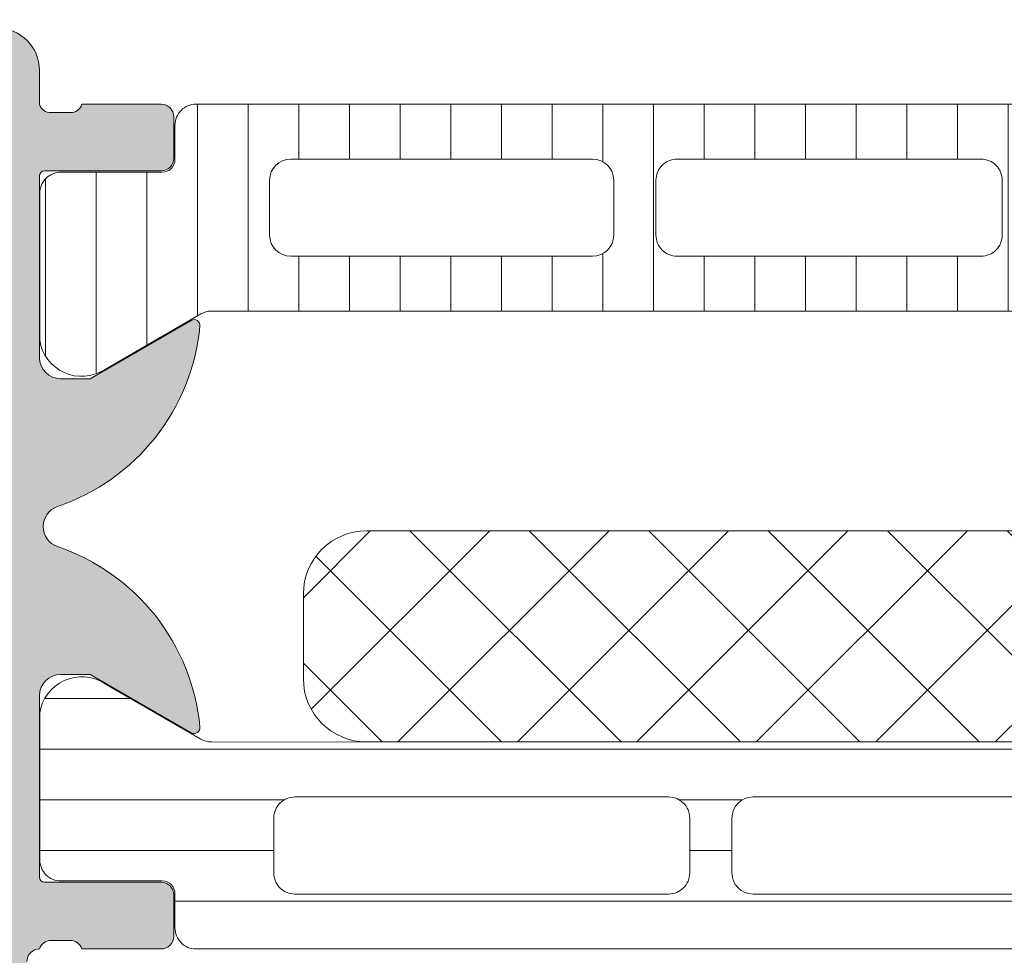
# Model space of a CAD drawing. Header units: millimetres. Extents: x 213386 to 506888, y 183055 to 450952.
# Tile 944 of 1056: x 399549 to 399572, y 339817 to 339839. Entities that reach past the tile are written whole.
import ezdxf

# ---------------------------------------------------------------- set-up
doc = ezdxf.new("R2010")
doc.units = ezdxf.units.MM
doc.layers.add('FASÁDA DETAILNÍ', color=255, linetype='Continuous', lineweight=0)
doc.layers.add('NOVA', color=255, linetype='Continuous', lineweight=0)

# ---------------------------------------------------------------- blocks, each defined once
blk = doc.blocks.new('A$C69D17D4D')
at = {"layer": 'FASÁDA DETAILNÍ'}
h = blk.add_hatch(color=256, dxfattribs=at)
edge = h.paths.add_edge_path()
edge.add_arc((1588.938067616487, 22086.81045535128), 0.120000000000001, 90.0000000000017, 180.0000000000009, ccw=False)
edge.add_line((1588.938067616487, 22086.93045535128), (1591.698065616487, 22086.93045535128))
edge.add_arc((1591.698065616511, 22087.23045535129), 0.3000000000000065, 270, 359.9999999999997)
edge.add_line((1591.998065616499, 22087.23045535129), (1591.998065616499, 22088.21042967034))
edge.add_arc((1591.698065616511, 22088.21042967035), 0.3000000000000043, -8.905553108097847e-14, 90.00000000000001)
edge.add_line((1591.698065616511, 22088.51042967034), (1589.818054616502, 22088.51042967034))
edge.add_arc((1589.550511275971, 22088.58929676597), 0.2789255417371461, -91.16287007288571, -16.42459455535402, ccw=False)
edge.add_line((1589.544850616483, 22088.31042867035), (1589.091256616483, 22088.31042867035))
edge.add_arc((1589.085588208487, 22088.58926611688), 0.2788950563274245, -163.58012358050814, -88.83541062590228, ccw=False)
edge.add_line((1588.818067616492, 22088.51042967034), (1588.818067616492, 22089.31060438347))
edge.add_arc((1587.818067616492, 22089.31060438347), 0.9999999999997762, -1.276038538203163e-11, 89.9999999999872)
edge.add_line((1587.818067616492, 22090.31060438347), (1584.318060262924, 22090.31060438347))
edge.add_arc((1584.318080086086, 22089.31058456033), 1.000019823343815, 90.00113576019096, 179.9988642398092)
edge.add_line((1583.318060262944, 22089.31060438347), (1583.318060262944, 22088.81060438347))
edge.add_line((1583.318060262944, 22088.81060438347), (1585.818060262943, 22088.81060438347))
edge.add_arc((1585.818014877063, 22087.81055899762), 1.000045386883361, 0.0026002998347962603, 89.99739970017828, ccw=False)
edge.add_line((1586.818060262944, 22087.81060438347), (1586.818060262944, 22086.51058607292))
edge.add_arc((1585.818007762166, 22086.5106385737), 1.000052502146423, -89.99699208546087, -0.0030079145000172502, ccw=False)
edge.add_line((1585.818060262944, 22085.51058607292), (1578.818060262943, 22085.51058607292))
edge.add_arc((1578.318060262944, 22086.03570782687), 0.7250881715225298, -133.5961838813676, -46.40381611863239, ccw=False)
edge.add_line((1577.818060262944, 22085.51058607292), (1571.783972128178, 22085.51058607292))
edge.add_arc((1571.784024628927, 22086.5106385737), 1.000052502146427, 180.0030079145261, 269.9969920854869, ccw=False)
edge.add_line((1570.783972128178, 22086.51058607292), (1570.783972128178, 22087.81060438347))
edge.add_arc((1571.78401751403, 22087.81055899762), 1.000045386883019, 90.00260029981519, 179.9973997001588, ccw=False)
edge.add_line((1571.783972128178, 22088.81060438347), (1573.318060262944, 22088.81060438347))
edge.add_line((1573.318060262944, 22088.81060438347), (1573.318060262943, 22089.41061048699))
edge.add_line((1573.318060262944, 22089.41061048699), (1572.218054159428, 22090.51058607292))
edge.add_line((1572.218054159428, 22090.51058607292), (1568.818060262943, 22090.51058607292))
edge.add_line((1568.818060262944, 22090.51058607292), (1568.818060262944, 22063.51068525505))
edge.add_line((1568.818060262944, 22063.51068525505), (1572.218054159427, 22063.51068525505))
edge.add_line((1572.218054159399, 22063.51068525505), (1573.318060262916, 22064.61066084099))
edge.add_line((1573.318060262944, 22064.61066084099), (1573.318060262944, 22065.21066694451))
edge.add_line((1573.318060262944, 22065.21066694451), (1571.783972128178, 22065.21066694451))
edge.add_arc((1571.78401751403, 22066.21071233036), 1.000045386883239, 180.0026002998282, 269.99739970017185, ccw=False)
edge.add_line((1570.783972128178, 22066.21066694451), (1570.783972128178, 22067.51068525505))
edge.add_arc((1571.784024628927, 22067.51063275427), 1.000052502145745, 90.0030079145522, 179.996992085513, ccw=False)
edge.add_line((1571.783972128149, 22068.51068525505), (1577.818060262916, 22068.51068525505))
edge.add_arc((1578.318060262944, 22067.9855635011), 0.7250881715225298, 46.40381611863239, 133.5961838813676, ccw=False)
edge.add_line((1578.818060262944, 22068.51068525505), (1585.818060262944, 22068.51068525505))
edge.add_arc((1585.818007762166, 22067.51063275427), 1.000052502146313, 0.0030079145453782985, 89.99699208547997, ccw=False)
edge.add_line((1586.818060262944, 22067.51068525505), (1586.818060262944, 22066.21066694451))
edge.add_arc((1585.818014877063, 22066.21071233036), 1.000045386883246, -89.9973997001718, -0.0026002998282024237, ccw=False)
edge.add_line((1585.818060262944, 22065.21066694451), (1583.318060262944, 22065.21066694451))
edge.add_line((1583.318060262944, 22065.21066694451), (1583.318060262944, 22064.71066694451))
edge.add_arc((1584.318080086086, 22064.71068676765), 1.000019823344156, 180.0011357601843, 269.9988642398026)
edge.add_line((1584.318060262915, 22063.71066694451), (1588.818060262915, 22063.71066694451))
edge.add_arc((1588.818070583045, 22064.2106566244), 0.4999896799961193, 269.9988173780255, 360.0011826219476)
edge.add_line((1589.318060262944, 22064.21066694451), (1589.318060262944, 22065.21066694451))
edge.add_line((1589.318060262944, 22065.21066694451), (1588.518057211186, 22065.21066694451))
edge.add_line((1588.518057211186, 22065.21066694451), (1588.518057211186, 22068.21068220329))
edge.add_arc((1588.818064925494, 22068.21068489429), 0.3000077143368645, 89.99948607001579, 180.0005139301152, ccw=False)
edge.add_arc((1589.085588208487, 22068.43185616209), 0.2788950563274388, 88.83541062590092, 163.5801235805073, ccw=False)
edge.add_line((1589.091256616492, 22068.71069360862), (1589.544850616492, 22068.71069360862))
edge.add_arc((1589.550511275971, 22068.43182551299), 0.2789255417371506, 16.424594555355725, 91.16287007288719, ccw=False)
edge.add_line((1589.81805461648, 22068.51069260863), (1591.698065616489, 22068.51069260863))
edge.add_arc((1591.698065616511, 22068.81069260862), 0.3000000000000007, 269.9999999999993, 359.9999999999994)
edge.add_line((1591.998065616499, 22068.81069260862), (1591.998065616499, 22069.79066692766))
edge.add_arc((1591.698065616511, 22069.79066692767), 0.3000000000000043, 1.272221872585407e-14, 90.00000000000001)
edge.add_line((1591.698065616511, 22070.09066692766), (1588.938067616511, 22070.09066692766))
edge.add_arc((1588.938067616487, 22070.21066692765), 0.1200000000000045, 180, 269.9999999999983, ccw=False)
edge.add_line((1588.818067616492, 22070.21066692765), (1588.818067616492, 22074.51069260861))
edge.add_arc((1589.318067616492, 22074.51069260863), 0.4999999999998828, 90.00000000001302, 180.0000000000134, ccw=False)
edge.add_line((1589.318067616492, 22075.01069260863), (1590.018067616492, 22075.01069260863))
edge.add_line((1590.018067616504, 22075.01069260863), (1592.410887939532, 22073.62919715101))
edge.add_arc((1592.47994783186, 22073.74881239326), 0.1381197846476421, 239.9999999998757, 367.702437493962)
edge.add_arc((1587.63859659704, 22073.3011940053), 4.999999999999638, 5.34922800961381, 71.29059925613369)
edge.add_arc((1589.402822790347, 22078.51056113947), 0.5000000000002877, 108.70940074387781, 251.29059925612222, ccw=False)
edge.add_arc((1587.63859659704, 22083.71992827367), 4.999999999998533, -71.29059925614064, -5.349228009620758)
edge.add_arc((1592.47994783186, 22083.27230988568), 0.1381197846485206, -7.702437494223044, 119.9999999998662)
edge.add_line((1592.410887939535, 22083.39192512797), (1590.018067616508, 22082.01042967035))
edge.add_line((1590.018067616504, 22082.01042967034), (1589.318067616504, 22082.01042967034))
edge.add_arc((1589.318067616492, 22082.51042967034), 0.5000000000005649, 179.9999999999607, 269.99999999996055, ccw=False)
edge.add_line((1588.818067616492, 22082.51042967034), (1588.818067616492, 22086.81045535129))
edge = h.paths.add_edge_path(flags=16)
edge.add_arc((1570.918066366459, 22071.51067762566), 0.5, 180, 270, ccw=False)
edge.add_line((1570.418066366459, 22071.51067762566), (1570.418066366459, 22083.51058607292))
edge.add_arc((1570.918066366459, 22083.51058607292), 0.5, 90, 180, ccw=False)
edge.add_line((1570.918066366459, 22084.01058607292), (1586.618048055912, 22084.01058607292))
edge.add_arc((1586.618048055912, 22083.51058607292), 0.5, 0, 90, ccw=False)
edge.add_line((1587.118048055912, 22083.51058607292), (1587.118048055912, 22071.51067762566))
edge.add_arc((1586.618048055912, 22071.51067762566), 0.5, -90, 0, ccw=False)
edge.add_line((1586.618048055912, 22071.01067762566), (1585.118048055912, 22071.01067762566))
edge.add_line((1585.118048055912, 22071.01067762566), (1585.118048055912, 22070.51067762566))
edge.add_arc((1584.618048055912, 22070.51067762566), 0.5000000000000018, -89.99999999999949, 0, ccw=False)
edge.add_line((1584.618048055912, 22070.01067762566), (1572.918066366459, 22070.01067762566))
edge.add_arc((1572.918066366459, 22070.51067762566), 0.5, 180, 269.9999999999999, ccw=False)
edge.add_line((1572.418066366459, 22070.51067762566), (1572.418066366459, 22071.01067762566))
edge.add_line((1572.418066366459, 22071.01067762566), (1570.918066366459, 22071.01067762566))
h = blk.add_hatch(dxfattribs=at)
h.set_pattern_fill('_USER', color=256, scale=1.2, angle=90, style=0, pattern_type=0)
h.set_pattern_definition([(90, (0, 0), (-1.2, 7.347638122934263e-17), [])])
edge = h.paths.add_edge_path()
edge.add_line((1622.493950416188, 22083.5435742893), (1624.777607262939, 22082.22510457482))
edge.add_arc((1625.318242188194, 22083.06635722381), 0.9999960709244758, 237.2729839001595, 351.8183919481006)
edge.add_line((1626.308060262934, 22082.92404657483), (1626.308060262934, 22086.40058807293))
edge.add_arc((1625.808064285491, 22086.40059071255), 0.4999959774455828, -0.0003024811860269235, 90.00030248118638)
edge.add_line((1625.808061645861, 22086.90058669), (1623.408063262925, 22086.9002547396))
edge.add_arc((1623.408063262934, 22087.20025473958), 0.3000000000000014, 180, 269.9999999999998, ccw=False)
edge.add_line((1623.108063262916, 22087.20025473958), (1623.108063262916, 22088.01058607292))
edge.add_arc((1622.608065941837, 22088.01058875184), 0.4999973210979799, -0.0003069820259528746, 90.00030698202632)
edge.add_line((1622.608063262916, 22088.51058607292), (1592.525588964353, 22088.51058607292))
edge.add_arc((1592.525586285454, 22088.01058875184), 0.4999973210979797, 89.99969301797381, 180.0003069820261)
edge.add_line((1592.025588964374, 22088.01058607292), (1592.025588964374, 22087.20025473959))
edge.add_arc((1591.725588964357, 22087.20025473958), 0.3000000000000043, -90, -1.1368683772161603e-13, ccw=False)
edge.add_line((1591.725588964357, 22086.90025473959), (1589.32559058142, 22086.90058668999))
edge.add_arc((1589.325587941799, 22086.40059071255), 0.4999959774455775, 89.99969751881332, 180.0003024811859)
edge.add_line((1588.825591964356, 22086.40058807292), (1588.825591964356, 22082.92404657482))
edge.add_arc((1589.815410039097, 22083.06635722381), 0.9999960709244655, 188.1816080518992, 302.7270160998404)
edge.add_line((1590.35604496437, 22082.22510457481), (1592.63970181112, 22083.5435742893))
edge.add_arc((1592.889701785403, 22083.11056157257), 0.5000000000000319, 90.00005990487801, 119.9999965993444, ccw=False)
edge.add_line((1592.88970126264, 22083.61056157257), (1622.243950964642, 22083.61056157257))
edge.add_arc((1622.243950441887, 22083.11056157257), 0.5000000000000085, 60.0000034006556, 89.99994009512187, ccw=False)
edge = h.paths.add_edge_path(flags=16)
edge.add_line((1601.917233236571, 22084.91057234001), (1594.767208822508, 22084.9105875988))
edge.add_arc((1594.76725238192, 22085.41063115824), 0.5000435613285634, 180.0049911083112, 269.9950088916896, ccw=False)
edge.add_line((1594.267208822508, 22085.4105875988), (1594.267208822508, 22086.71059637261))
edge.add_arc((1594.767221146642, 22086.71056878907), 0.5000123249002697, 90.00141220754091, 179.9968392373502, ccw=False)
edge.add_line((1594.767208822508, 22087.21058111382), (1601.917233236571, 22087.21058111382))
edge.add_arc((1601.917189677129, 22086.71053755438), 0.5000435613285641, 0.004991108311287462, 89.99500889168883, ccw=False)
edge.add_line((1602.417233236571, 22086.71058111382), (1602.417233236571, 22085.41057234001))
edge.add_arc((1601.917189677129, 22085.41061589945), 0.5000435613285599, -89.99500889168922, -0.004991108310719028, ccw=False)
edge = h.paths.add_edge_path(flags=16)
edge.add_line((1620.267232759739, 22084.91057234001), (1613.117206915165, 22084.91057234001))
edge.add_arc((1613.117250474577, 22085.41061589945), 0.5000435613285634, 180.0049911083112, 269.9950088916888, ccw=False)
edge.add_line((1612.617206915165, 22085.41057234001), (1612.617206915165, 22086.71058111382))
edge.add_arc((1613.117250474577, 22086.71053755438), 0.5000435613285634, 90.00499110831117, 179.9950088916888, ccw=False)
edge.add_line((1613.117206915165, 22087.21058111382), (1620.267232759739, 22087.21058111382))
edge.add_arc((1620.267189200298, 22086.71053755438), 0.5000435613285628, 0.004991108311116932, 89.99500889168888, ccw=False)
edge.add_line((1620.767232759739, 22086.71058111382), (1620.767232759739, 22085.41057234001))
edge.add_arc((1620.267189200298, 22085.41061589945), 0.5000435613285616, -89.99500889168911, -0.004991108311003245, ccw=False)
edge = h.paths.add_edge_path(flags=16)
edge.add_line((1611.117206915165, 22084.91057234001), (1603.917233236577, 22084.91057234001))
edge.add_arc((1603.917182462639, 22085.41052156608), 0.4999492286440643, -180.00581885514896, -89.99418114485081, ccw=False)
edge.add_line((1603.417233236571, 22085.41057234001), (1603.417233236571, 22086.71058111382))
edge.add_arc((1603.917182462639, 22086.71063188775), 0.4999492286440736, 89.99418114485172, 180.0058188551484, ccw=False)
edge.add_line((1603.917233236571, 22087.21058111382), (1611.117206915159, 22087.21058111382))
edge.add_arc((1611.117257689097, 22086.71063188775), 0.4999492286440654, -0.005818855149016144, 90.00581885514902, ccw=False)
edge.add_line((1611.617206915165, 22086.71058111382), (1611.617206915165, 22085.41057234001))
edge.add_arc((1611.117257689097, 22085.41052156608), 0.4999492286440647, -90.00581885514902, 0.005818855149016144, ccw=False)
h = blk.add_hatch(dxfattribs=at)
h.set_pattern_fill('NETZ', color=256, scale=2, angle=45, style=0)
h.set_pattern_definition([(45, (0, 0), (-1.414213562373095, 1.414213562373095), []), (135, (0, 0), (-1.414213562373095, -1.414213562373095), [])])
h.paths.add_polyline_path([(1623.566983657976, 22078.4113208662, -0.4142135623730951), (1625.066983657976, 22076.9113208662), (1625.066983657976, 22074.9113208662, -0.4142135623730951), (1623.566983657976, 22073.4113208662), (1596.566983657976, 22073.4113208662, -0.4142135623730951), (1595.066983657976, 22074.9113208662), (1595.066983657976, 22076.9113208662, -0.4142135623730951), (1596.566983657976, 22078.4113208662)])
h = blk.add_hatch(dxfattribs=at)
h.set_pattern_fill('LINIE', color=256, scale=1.2, angle=180, style=0)
h.set_pattern_definition([(180, (1631.942673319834, 22087.79354819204), (-1.469551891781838e-16, -1.2), [])])
edge = h.paths.add_edge_path()
edge.add_arc((1628.407976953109, 22069.81977573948), 0.2999999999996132, 89.99792470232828, 179.9979247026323)
edge.add_line((1628.107976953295, 22069.81978660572), (1628.107948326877, 22069.0094552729))
edge.add_arc((1627.607951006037, 22069.0094707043), 0.4999973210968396, 269.9976177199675, 359.99823168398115, ccw=False)
edge.add_line((1627.607930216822, 22068.50947338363), (1626.766857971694, 22068.50815283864))
edge.add_arc((1626.766857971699, 22068.30815283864), 0.2000000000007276, 90.00000000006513, 180)
edge.add_line((1626.566857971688, 22068.30815283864), (1626.566857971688, 22064.20815283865))
edge.add_arc((1626.066857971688, 22064.20815283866), 0.5, -90, 0, ccw=False)
edge.add_line((1626.066857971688, 22063.70815283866), (1625.23610874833, 22063.70815283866))
edge.add_arc((1625.23610874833, 22064.70815283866), 1, 195.0000000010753, 269.99999999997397, ccw=False)
edge.add_line((1624.270182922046, 22064.44933379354), (1624.066857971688, 22065.20815283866))
edge.add_line((1624.066857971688, 22065.20815283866), (1625.066857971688, 22065.20815283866))
edge.add_line((1625.066857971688, 22065.20815283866), (1625.066857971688, 22067.50815283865))
edge.add_arc((1624.062731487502, 22067.50644359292), 1.004127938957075, 0.097530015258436, 89.76591227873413)
edge.add_line((1624.066833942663, 22068.51056315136), (1621.066955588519, 22068.51056315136))
edge.add_arc((1621.070983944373, 22067.5064438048), 1.004127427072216, 90.22985967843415, 179.9024820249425)
edge.add_line((1620.066857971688, 22067.50815283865), (1620.066857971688, 22065.20815283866))
edge.add_line((1620.066857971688, 22065.20815283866), (1621.066857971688, 22065.20815283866))
edge.add_line((1621.066857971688, 22065.20815283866), (1620.863533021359, 22064.44933379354))
edge.add_arc((1619.897607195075, 22064.70815283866), 1.000000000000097, 270, 344.99999999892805, ccw=False)
edge.add_line((1619.897607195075, 22063.70815283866), (1619.066857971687, 22063.70815283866))
edge.add_arc((1619.066857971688, 22064.20815283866), 0.5, 180, 270, ccw=False)
edge.add_line((1618.566857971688, 22064.20815283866), (1618.566857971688, 22068.30815283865))
edge.add_arc((1618.362684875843, 22068.30642428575), 0.2041804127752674, 0.485061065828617, 88.84413105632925)
edge.add_line((1618.366803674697, 22068.51056315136), (1592.525436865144, 22068.51058607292))
edge.add_arc((1592.525452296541, 22069.01058339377), 0.4999973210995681, 179.9976177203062, 269.9982316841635, ccw=False)
edge.add_line((1592.025454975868, 22069.01060418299), (1592.025483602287, 22069.8209355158))
edge.add_arc((1591.725483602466, 22069.82094638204), 0.3000000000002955, 359.9979247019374, 449.9979247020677)
edge.add_line((1591.725494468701, 22070.12094638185), (1589.325496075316, 22070.12070136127))
edge.add_arc((1589.325511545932, 22070.62069733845), 0.4999959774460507, 179.9976222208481, 269.99822718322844, ccw=False)
edge.add_line((1588.825515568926, 22070.62071808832), (1588.82564221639, 22074.09725958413))
edge.add_arc((1589.81545513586, 22073.95491308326), 0.9999960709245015, 57.27090860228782, 171.8163166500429, ccw=False)
edge.add_line((1590.356120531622, 22074.79614614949), (1592.639729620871, 22073.47759372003))
edge.add_arc((1592.88974527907, 22073.91059738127), 0.4999999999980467, 239.9979281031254, 269.9978647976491)
edge.add_line((1592.889726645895, 22073.41059738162), (1627.243995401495, 22073.40951106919))
edge.add_arc((1627.244012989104, 22073.90951106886), 0.500000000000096, 269.9979846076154, 299.9979213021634)
edge.add_line((1627.493997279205, 22073.47648929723), (1629.77770188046, 22074.79487629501))
edge.add_arc((1630.31830633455, 22073.95360406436), 0.9999960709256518, 8.17953275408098, 122.72494080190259, ccw=False)
edge.add_line((1631.308129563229, 22074.09587886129), (1631.308002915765, 22070.61933736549))
edge.add_arc((1630.808006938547, 22070.6193528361), 0.4999959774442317, 269.9976222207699, 359.9982271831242, ccw=False)
edge.add_line((1630.80798618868, 22070.1193568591), (1628.407987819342, 22070.11977573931))
edge = h.paths.add_edge_path(flags=16)
edge.add_line((1604.216864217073, 22070.31005134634), (1604.216864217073, 22071.61004545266))
edge.add_arc((1603.716867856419, 22071.61004909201), 0.4999963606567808, 359.9995829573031, 450.0004170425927)
edge.add_line((1603.716864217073, 22072.11004545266), (1594.866870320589, 22072.11004545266))
edge.add_arc((1594.86686668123, 22071.61004909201), 0.499996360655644, 89.99958295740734, 180.0004170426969)
edge.add_line((1594.366870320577, 22071.61004545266), (1594.366870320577, 22070.31005134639))
edge.add_arc((1594.866870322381, 22070.31003477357), 0.5000000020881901, 179.9981008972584, 269.9999997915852)
edge.add_line((1594.866870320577, 22069.81003477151), (1603.716864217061, 22069.81003477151))
edge.add_arc((1603.716864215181, 22070.31003477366), 0.5000000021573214, 270.0000002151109, 360.0018990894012)
edge = h.paths.add_edge_path(flags=16)
edge.add_arc((1614.416870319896, 22070.31003477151), 0.5, 269.9999999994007, 360)
edge.add_line((1614.916870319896, 22070.31003477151), (1614.916870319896, 22071.61004545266))
edge.add_arc((1614.416870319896, 22071.61004545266), 0.5, 0, 90.00000000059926)
edge.add_line((1614.416870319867, 22072.11004545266), (1605.716864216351, 22072.11004545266))
edge.add_arc((1605.716864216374, 22071.61004545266), 0.499999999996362, 90.00000000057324, 179.9999999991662)
edge.add_line((1605.216864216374, 22071.61004545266), (1605.216864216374, 22070.31003477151))
edge.add_arc((1605.716864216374, 22070.31003477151), 0.5000000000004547, 179.9999999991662, 269.9999999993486)
edge.add_line((1605.716864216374, 22069.81003477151), (1614.41687031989, 22069.81003477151))
edge = h.paths.add_edge_path(flags=16)
edge.add_arc((1616.41686668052, 22071.61004909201), 0.499996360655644, 89.99958295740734, 180.0004170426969)
edge.add_line((1615.916870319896, 22071.61004545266), (1615.916870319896, 22070.31005134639))
edge.add_arc((1616.4168703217, 22070.3100347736), 0.5000000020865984, 179.9981008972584, 269.9999997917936)
edge.add_line((1616.416870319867, 22069.81003477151), (1625.26687947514, 22069.81003477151))
edge.add_arc((1625.266879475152, 22070.31001951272), 0.4999847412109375, 269.9999999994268, 360)
edge.add_line((1625.766864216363, 22070.31001951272), (1625.766864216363, 22071.61003019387))
edge.add_arc((1625.266848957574, 22071.61003019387), 0.5000152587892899, 0, 90.0000000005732)
edge.add_line((1625.266848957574, 22072.11004545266), (1616.416870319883, 22072.11004545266))
for p, q in [((1588.818067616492, 22088.51042967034), (1588.818067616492, 22089.31060438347)), ((1591.698065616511, 22088.51042967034), (1589.81805461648, 22088.51042967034)), ((1622.608063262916, 22088.51058607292), (1592.525588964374, 22088.51058607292)), ((1589.544850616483, 22088.31042867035), (1589.091256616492, 22088.31042867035)), ((1591.998065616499, 22087.23045535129), (1591.998065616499, 22088.21042967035)), ((1592.025588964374, 22088.01058607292), (1592.025588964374, 22087.20025473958)), ((1594.767208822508, 22087.21058111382), (1601.917233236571, 22087.21058111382)), ((1603.917233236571, 22087.21058111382), (1611.117206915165, 22087.21058111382)), ((1588.938067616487, 22086.93045535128), (1591.698065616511, 22086.93045535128)), ((1591.725588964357, 22086.90025473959), (1589.325590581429, 22086.90058669)), ((1588.818067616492, 22082.51042967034), (1588.818067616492, 22086.81045535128)), ((1594.267208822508, 22085.4105875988), (1594.267208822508, 22086.71059637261)), ((1602.417233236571, 22086.71058111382), (1602.417233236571, 22085.41057234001)), ((1603.417233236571, 22085.41057234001), (1603.417233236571, 22086.71058111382)), ((1611.617206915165, 22086.71058111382), (1611.617206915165, 22085.41057234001)), ((1588.825591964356, 22086.40058807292), (1588.825591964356, 22082.92404657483)), ((1601.917233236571, 22084.91057234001), (1594.767208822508, 22084.9105875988)), ((1611.117206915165, 22084.91057234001), (1603.917233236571, 22084.91057234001)), ((1592.88970126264, 22083.61056157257), (1622.24395096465, 22083.61056157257)), ((1592.410887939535, 22083.39192512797), (1590.018067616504, 22082.01042967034)), ((1590.35604496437, 22082.22510457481), (1592.639701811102, 22083.5435742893)), ((1590.018067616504, 22082.01042967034), (1589.318067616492, 22082.01042967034)), ((1589.318067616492, 22075.01069260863), (1590.018067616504, 22075.01069260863)), ((1590.018067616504, 22075.01069260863), (1592.410887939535, 22073.62919715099)), ((1588.818067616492, 22070.21066692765), (1588.818067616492, 22074.51069260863)), ((1591.698065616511, 22070.09066692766), (1588.938067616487, 22070.09066692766)), ((1591.998065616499, 22068.81069260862), (1591.998065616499, 22069.79066692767)), ((1589.091256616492, 22068.71069360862), (1589.544850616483, 22068.71069360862)), ((1589.81805461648, 22068.51069260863), (1591.698065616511, 22068.51069260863))]:
    blk.add_line(p, q, dxfattribs=at)
for points in [[(1596.566983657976, 22073.4113208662), (1623.566983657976, 22073.4113208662, 0.414213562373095), (1625.066983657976, 22074.9113208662), (1625.066983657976, 22076.9113208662, 0.414213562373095), (1623.566983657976, 22078.4113208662), (1596.566983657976, 22078.4113208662, 0.414213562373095), (1595.066983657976, 22076.9113208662), (1595.066983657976, 22074.9113208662, 0.414213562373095)], [(1604.216864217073, 22070.31005134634), (1604.216864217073, 22071.61004545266, 0.414217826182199), (1603.716864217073, 22072.11004545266), (1594.866870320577, 22072.11004545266, 0.4142178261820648), (1594.366870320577, 22071.61004545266), (1594.366870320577, 22070.31005134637, 0.4142232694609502), (1594.866870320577, 22069.81003477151), (1603.716864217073, 22069.81003477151, 0.4142232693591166)], [(1614.416870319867, 22069.81003477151, 0.4142135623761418), (1614.916870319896, 22070.31003477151), (1614.916870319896, 22071.61004545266, 0.4142135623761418), (1614.416870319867, 22072.11004545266), (1605.716864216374, 22072.11004545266, 0.4142135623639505), (1605.216864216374, 22071.61004545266), (1605.216864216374, 22070.31003477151, 0.414213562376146), (1605.716864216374, 22069.81003477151)]]:
    blk.add_lwpolyline(points, format="xyb", close=True, dxfattribs=at)
blk.add_lwpolyline([(1618.366803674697, 22068.51056315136), (1592.525436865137, 22068.51058607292, -0.4142167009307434), (1592.025454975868, 22069.01060418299), (1592.02548360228, 22069.8209355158, 0.414213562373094), (1591.725494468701, 22070.12094638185), (1589.325496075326, 22070.12070136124, -0.414216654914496), (1588.825515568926, 22070.62071808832), (1588.825642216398, 22074.09725958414, -0.5460410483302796), (1590.356120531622, 22074.79614614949), (1592.63972962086, 22073.47759372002, 0.1316522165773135), (1592.889726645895, 22073.41059738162), (1627.243995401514, 22073.40951106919, 0.1316522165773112)], format="xyb", dxfattribs=at)
for centre, radius, start, end in [((1587.818067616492, 22089.31060438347), 0.9999999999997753, 0, 90), ((1589.085588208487, 22088.58926611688), 0.2788950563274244, 196.4198764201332, 271.1645893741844), ((1589.550511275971, 22088.58929676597), 0.2789255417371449, 268.8371299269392, 343.5754054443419), ((1591.698065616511, 22088.21042967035), 0.3000000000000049, 0, 90), ((1592.525586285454, 22088.01058875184), 0.4999973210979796, 89.9996930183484, 180.0003069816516), ((1591.698065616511, 22087.23045535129), 0.3000000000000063, 270, 0), ((1591.725588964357, 22087.20025473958), 0.3000000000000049, 270, 0), ((1594.767221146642, 22086.71056878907), 0.500012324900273, 90.00141220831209, 179.9968392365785), ((1601.917189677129, 22086.71053755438), 0.500043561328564, 0.00499110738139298, 89.99500889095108), ((1603.917182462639, 22086.71063188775), 0.4999492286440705, 89.99418114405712, 180.0058188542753), ((1611.117257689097, 22086.71063188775), 0.4999492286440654, 359.9941811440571, 90.00581885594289), ((1588.938067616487, 22086.81045535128), 0.1199999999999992, 90, 180), ((1589.325587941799, 22086.40059071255), 0.4999959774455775, 89.99969751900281, 180.0003024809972), ((1594.76725238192, 22085.41063115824), 0.5000435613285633, 180.0049911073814, 269.9950088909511), ((1601.917189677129, 22085.41061589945), 0.5000435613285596, 270.0049911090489, 359.9950088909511), ((1603.917182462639, 22085.41052156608), 0.4999492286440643, 179.9941811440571, 270.0058188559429), ((1611.117257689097, 22085.41052156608), 0.4999492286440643, 269.9941811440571, 0.005818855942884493), ((1592.889701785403, 22083.11056157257), 0.5000000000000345, 90.00005990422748, 119.9999965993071), ((1592.47994783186, 22083.27230988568), 0.1381197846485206, 352.2975625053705, 120.0000000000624), ((1587.63859659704, 22083.71992827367), 4.999999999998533, 288.7094007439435, 354.6507719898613), ((1589.815410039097, 22083.06635722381), 0.99999607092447, 188.181608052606, 302.7270160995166), ((1589.318067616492, 22082.51042967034), 0.500000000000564, 180, 270), ((1589.402822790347, 22078.51056113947), 0.5000000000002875, 108.7094007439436, 251.2905992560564), ((1587.63859659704, 22073.3011940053), 4.999999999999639, 5.349228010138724, 71.29059925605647), ((1589.318067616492, 22074.51069260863), 0.4999999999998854, 90, 180), ((1592.47994783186, 22073.74881239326), 0.1381197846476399, 239.9999999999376, 7.702437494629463), ((1588.938067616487, 22070.21066692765), 0.1200000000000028, 180, 270), ((1591.698065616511, 22069.79066692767), 0.3000000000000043, 0, 90), ((1589.085588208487, 22068.43185616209), 0.2788950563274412, 88.83541062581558, 163.5801235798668), ((1589.550511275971, 22068.43182551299), 0.278925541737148, 16.42459455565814, 91.16287007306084), ((1591.698065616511, 22068.81069260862), 0.3000000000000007, 270, 0), ((1588.818064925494, 22068.21068489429), 0.3000077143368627, 89.99948606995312, 180.0005139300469)]:
    blk.add_arc(centre, radius, start, end, dxfattribs=at)

msp = doc.modelspace()

# ---------------------------------------------------------------- block references
at = {"layer": 'NOVA', "ltscale": 300}
msp.add_blockref('A$C69D17D4D', (397960.6382589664, 317748.1544064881), dxfattribs=at)

doc.saveas('drawing.dxf')
